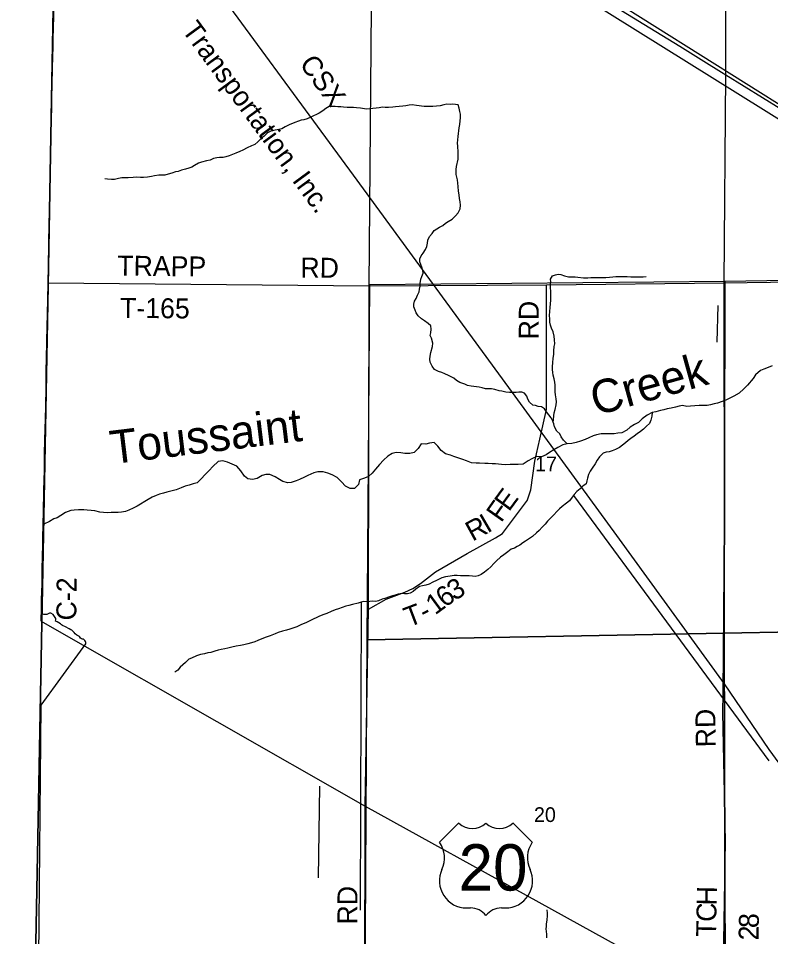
# Model space of a CAD drawing. Extents: x 1588073 to 2013523, y 1090242 to 1357120.
# Drawn here: x 1717246 to 1728558, y 1261308 to 1275104 of the extents above; entities that cross this region are included whole.
import ezdxf

# ---------------------------------------------------------------- set-up
doc = ezdxf.new("R2010")
doc.units = 0
for name, color, linetype in [('GM_X_Adjacent_County', 7, 'Continuous'), ('GM_X_County', 7, 'Continuous'), ('GM_X_County_Road', 7, 'Continuous'), ('GM_X_County_Road_Text', 7, 'Continuous'), ('GM_X_Interstate_Route', 7, 'Continuous'), ('GM_X_Major_River', 7, 'Continuous'), ('GM_X_Major_River_Text', 7, 'Continuous'), ('GM_X_Minor_River', 7, 'Continuous'), ('GM_X_Rail_Line', 7, 'Continuous'), ('GM_X_Rail_Line_Text', 7, 'Continuous'), ('GM_X_Section', 7, 'Continuous'), ('GM_X_Section_Text', 7, 'Continuous'), ('GM_X_Township', 7, 'Continuous'), ('GM_X_Township_Road', 7, 'Continuous'), ('GM_X_Township_Road_Text', 7, 'Continuous'), ('GM_X_US_Location', 7, 'Continuous'), ('GM_X_US_Route', 7, 'Continuous'), ('GM_X_US_Shield', 7, 'Continuous')]:
    doc.layers.add(name, color=color, linetype=linetype)

msp = doc.modelspace()

# ---------------------------------------------------------------- linework, layer by layer
at = {"layer": 'GM_X_Adjacent_County'}
msp.add_lwpolyline([(1717789, 1276328), (1717744, 1273893), (1717692, 1271083), (1717598, 1266019), (1717547, 1263326), (1717492, 1260430), (1717449, 1258073), (1717444, 1257832), (1717400, 1255457), (1717394, 1255161), (1717300, 1250146), (1717287, 1249470), (1717264, 1248222), (1717246, 1247723)], dxfattribs=at)
at = {"layer": 'GM_X_County'}
msp.add_lwpolyline([(1717246, 1247723), (1717264, 1248222), (1717287, 1249470), (1717300, 1250146), (1717394, 1255161), (1717400, 1255457), (1717444, 1257832), (1717449, 1258073), (1717492, 1260430), (1717547, 1263326), (1717598, 1266019), (1717692, 1271083), (1717744, 1273893), (1717789, 1276328)], dxfattribs=at)
at = {"layer": 'GM_X_County_Road'}
for points in [[(1717749, 1273902), (1717750, 1273942), (1717752, 1274087), (1717760, 1274382), (1717763, 1274503), (1717768, 1274707), (1717771, 1274812), (1717775, 1274940), (1717784, 1275380), (1717786, 1275501), (1717786, 1275639), (1717787, 1275737), (1717791, 1275905), (1717792, 1275993), (1717797, 1276220), (1717794, 1276445)], [(1717693, 1271132), (1717693, 1271142), (1717697, 1271369), (1717705, 1271714), (1717709, 1272025), (1717713, 1272183), (1717717, 1272325), (1717725, 1272715), (1717727, 1272908), (1717733, 1273089), (1717736, 1273187), (1717737, 1273309), (1717739, 1273410), (1717744, 1273601), (1717747, 1273762), (1717749, 1273902)], [(1717589, 1266046), (1717594, 1266248), (1717596, 1266377), (1717599, 1266489), (1717603, 1266610), (1717604, 1266718), (1717606, 1266833), (1717609, 1267007), (1717613, 1267204), (1717616, 1267342), (1717619, 1267452), (1717621, 1267575), (1717623, 1267624), (1717624, 1267673), (1717626, 1267740), (1717629, 1267952), (1717630, 1268028), (1717632, 1268146), (1717637, 1268330), (1717641, 1268556), (1717646, 1268773), (1717653, 1269085), (1717658, 1269272), (1717663, 1269560), (1717665, 1269682), (1717666, 1269833), (1717668, 1269974), (1717674, 1270260), (1717687, 1270873), (1717693, 1271132)]]:
    msp.add_lwpolyline(points, dxfattribs=at)
at = {"layer": 'GM_X_Interstate_Route'}
msp.add_lwpolyline([(1724225, 1276479), (1725529, 1275710), (1726922, 1274850), (1727192, 1274684), (1727551, 1274461), (1727819, 1274295), (1727885, 1274253), (1728987, 1273572), (1731547, 1271991), (1732220, 1271572), (1732446, 1271435), (1732627, 1271323), (1733118, 1271018), (1733490, 1270790), (1734426, 1270205), (1736889, 1268684), (1737609, 1268240), (1738587, 1267593)], dxfattribs=at)
at = {"layer": 'GM_X_Major_River'}
for points in [[(1728581, 1269881), (1728521, 1269860), (1728454, 1269834), (1728404, 1269811), (1728331, 1269747), (1728293, 1269695), (1728208, 1269592), (1728157, 1269538), (1728083, 1269475), (1728006, 1269429), (1727936, 1269392), (1727883, 1269368), (1727831, 1269348), (1727759, 1269321), (1727709, 1269311), (1727655, 1269296), (1727603, 1269288), (1727540, 1269288), (1727484, 1269287), (1727420, 1269283), (1727354, 1269276), (1727300, 1269274), (1727232, 1269287), (1727182, 1269279), (1727128, 1269264), (1727062, 1269248), (1727004, 1269237), (1726953, 1269223), (1726903, 1269211), (1726829, 1269194), (1726777, 1269180), (1726703, 1269143), (1726628, 1269085), (1726569, 1269032), (1726511, 1269004), (1726445, 1268962), (1726394, 1268919), (1726322, 1268879), (1726258, 1268870), (1726206, 1268864), (1726139, 1268863), (1726085, 1268863), (1726007, 1268860), (1725939, 1268848), (1725889, 1268833), (1725823, 1268801), (1725768, 1268779), (1725698, 1268754), (1725636, 1268734), (1725566, 1268719), (1725500, 1268713), (1725435, 1268698), (1725359, 1268658), (1725299, 1268621), (1725234, 1268583), (1725182, 1268548), (1725110, 1268516), (1725042, 1268521), (1724965, 1268487), (1724911, 1268456), (1724838, 1268408), (1724762, 1268399), (1724696, 1268401), (1724642, 1268400), (1724568, 1268398), (1724510, 1268403), (1724422, 1268409), (1724368, 1268412), (1724312, 1268416), (1724262, 1268417), (1724180, 1268419), (1724128, 1268420), (1724060, 1268428), (1723986, 1268455), (1723928, 1268475), (1723870, 1268498), (1723795, 1268522), (1723743, 1268539), (1723667, 1268559), (1723605, 1268610), (1723554, 1268678), (1723498, 1268733), (1723428, 1268722), (1723374, 1268708), (1723304, 1268710), (1723257, 1268643), (1723199, 1268583), (1723133, 1268566), (1723057, 1268566), (1722999, 1268575), (1722929, 1268579), (1722868, 1268568), (1722804, 1268528), (1722737, 1268466), (1722677, 1268401), (1722614, 1268331), (1722567, 1268269), (1722511, 1268222), (1722451, 1268198), (1722376, 1268171), (1722362, 1268103)], [(1722362, 1268103), (1722299, 1268041), (1722235, 1268042), (1722165, 1268074), (1722106, 1268143), (1722038, 1268207), (1721965, 1268244), (1721901, 1268271), (1721827, 1268289), (1721749, 1268292), (1721687, 1268278), (1721598, 1268237), (1721548, 1268213), (1721474, 1268178), (1721422, 1268156), (1721349, 1268129), (1721297, 1268127), (1721223, 1268144), (1721172, 1268174), (1721106, 1268217), (1721026, 1268251), (1720966, 1268252), (1720914, 1268234), (1720837, 1268193), (1720769, 1268175), (1720699, 1268188), (1720648, 1268228), (1720592, 1268307), (1720531, 1268375), (1720459, 1268408), (1720391, 1268435), (1720322, 1268455), (1720249, 1268446), (1720169, 1268370), (1720114, 1268311), (1719936, 1268124)], [(1719936, 1268124), (1719876, 1268110), (1719816, 1268091), (1719752, 1268073), (1719693, 1268049), (1719619, 1268022), (1719539, 1267999), (1719479, 1267983), (1719426, 1267969), (1719370, 1267954), (1719320, 1267936), (1719258, 1267909), (1719197, 1267873), (1719147, 1267843), (1719081, 1267804), (1719030, 1267774), (1718972, 1267745), (1718906, 1267713), (1718855, 1267693), (1718799, 1267684), (1718749, 1267682), (1718697, 1267679), (1718643, 1267679), (1718593, 1267677), (1718525, 1267678), (1718471, 1267686), (1718395, 1267707), (1718339, 1267709), (1718281, 1267714), (1718229, 1267718), (1718151, 1267719), (1718083, 1267715), (1718033, 1267710), (1717957, 1267682), (1717884, 1267635), (1717830, 1267601), (1717778, 1267584), (1717713, 1267546), (1717628, 1267505)]]:
    msp.add_lwpolyline(points, dxfattribs=at)
at = {"layer": 'GM_X_Minor_River'}
for p, q in [((1724253, 1276352), (1738510, 1267465)), ((1724641, 1276356), (1729421, 1273352)), ((1727752, 1270241), (1727768, 1270791)), ((1728535, 1263949), (1725596, 1267937)), ((1722399, 1266332), (1722385, 1261705)), ((1717587, 1264786), (1718262, 1265707)), ((1717547, 1260338), (1717587, 1264786)), ((1721774, 1263570), (1721755, 1262190))]:
    msp.add_line(p, q, dxfattribs=at)
for points in [[(1723880, 1272398), (1723874, 1272450), (1723866, 1272508), (1723860, 1272576), (1723855, 1272630), (1723847, 1272676), (1723837, 1272716), (1723831, 1272758), (1723831, 1272832), (1723836, 1272876), (1723858, 1272987), (1723860, 1273041), (1723858, 1273095), (1723853, 1273185), (1723851, 1273229), (1723853, 1273279), (1723859, 1273330), (1723872, 1273458), (1723884, 1273510), (1723892, 1273616), (1723894, 1273662), (1723883, 1273705), (1723873, 1273753), (1723859, 1273807), (1723819, 1273812), (1723779, 1273814), (1723737, 1273812), (1723691, 1273814), (1723645, 1273803), (1723591, 1273791), (1723533, 1273785), (1723480, 1273781), (1723400, 1273778), (1723348, 1273782), (1723234, 1273793), (1723170, 1273803), (1723124, 1273799), (1723070, 1273788), (1723026, 1273786), (1722974, 1273782), (1722915, 1273774), (1722875, 1273769), (1722813, 1273763), (1722763, 1273767), (1722719, 1273771), (1722671, 1273760), (1722533, 1273746), (1722483, 1273741), (1722391, 1273755), (1722328, 1273762), (1722284, 1273764), (1722244, 1273766), (1722192, 1273766), (1722136, 1273769), (1722096, 1273775), (1722050, 1273777), (1722010, 1273779), (1721962, 1273781), (1721918, 1273780), (1721870, 1273750), (1721824, 1273714), (1721768, 1273677), (1721728, 1273661), (1721682, 1273641), (1721642, 1273621), (1721590, 1273596), (1721538, 1273580), (1721498, 1273572), (1721458, 1273557), (1721404, 1273539), (1721316, 1273503), (1721260, 1273474), (1721208, 1273442), (1721162, 1273432), (1721108, 1273423), (1721044, 1273407), (1720991, 1273385), (1720942, 1273334), (1720896, 1273298), (1720846, 1273248), (1720802, 1273211), (1720750, 1273189), (1720686, 1273161), (1720622, 1273124), (1720574, 1273102), (1720516, 1273077), (1720466, 1273059), (1720414, 1273039), (1720368, 1273021), (1720324, 1273012), (1720270, 1273014), (1720228, 1273006), (1720182, 1272998), (1720132, 1272975), (1720075, 1272963), (1719999, 1272942), (1719957, 1272928), (1719893, 1272894), (1719853, 1272866), (1719807, 1272853), (1719759, 1272839)], [(1719759, 1272839), (1719701, 1272823), (1719649, 1272804), (1719609, 1272796), (1719553, 1272778), (1719501, 1272761), (1719447, 1272749), (1719399, 1272749), (1719357, 1272747), (1719293, 1272740), (1719247, 1272728), (1719187, 1272720), (1719127, 1272715), (1719081, 1272713), (1719023, 1272717), (1718970, 1272713), (1718898, 1272706), (1718844, 1272708), (1718800, 1272706), (1718752, 1272699), (1718694, 1272683), (1718648, 1272681), (1718588, 1272688), (1718546, 1272694)], [(1725500, 1268713), (1725443, 1268766), (1725409, 1268818), (1725388, 1268864), (1725344, 1268900), (1725310, 1268968), (1725296, 1269010), (1725283, 1269050), (1725257, 1269100), (1725225, 1269148), (1725189, 1269192), (1725155, 1269235), (1725112, 1269267), (1725064, 1269273), (1725024, 1269285), (1724980, 1269293), (1724932, 1269337), (1724906, 1269382), (1724891, 1269429), (1724857, 1269474), (1724815, 1269488), (1724771, 1269486), (1724729, 1269484), (1724683, 1269484), (1724631, 1269485), (1724577, 1269489), (1724514, 1269503), (1724474, 1269510), (1724412, 1269530), (1724362, 1269536), (1724320, 1269540), (1724272, 1269538), (1724220, 1269551), (1724176, 1269563), (1724133, 1269569), (1724053, 1269578), (1723999, 1269586), (1723957, 1269608), (1723883, 1269632), (1723835, 1269663), (1723794, 1269697), (1723754, 1269719), (1723714, 1269739), (1723660, 1269763), (1723616, 1269781), (1723564, 1269800), (1723501, 1269830), (1723467, 1269876), (1723439, 1269938), (1723433, 1269984), (1723439, 1270030), (1723448, 1270086), (1723472, 1270175), (1723480, 1270223), (1723456, 1270297), (1723439, 1270337), (1723447, 1270381), (1723455, 1270433), (1723449, 1270483), (1723407, 1270521), (1723352, 1270559), (1723306, 1270587), (1723260, 1270637), (1723228, 1270678), (1723212, 1270722), (1723193, 1270771), (1723191, 1270811), (1723203, 1270853), (1723227, 1270895), (1723249, 1270943), (1723271, 1270995), (1723280, 1271036), (1723288, 1271080), (1723288, 1271120), (1723296, 1271186), (1723312, 1271228), (1723334, 1271276), (1723329, 1271316), (1723313, 1271364), (1723281, 1271448), (1723283, 1271491), (1723303, 1271537), (1723334, 1271577), (1723368, 1271633), (1723390, 1271678), (1723398, 1271724), (1723402, 1271770), (1723428, 1271826), (1723466, 1271872), (1723498, 1271915), (1723577, 1271965), (1723627, 1271991), (1723669, 1272028), (1723709, 1272052), (1723767, 1272088), (1723819, 1272139), (1723857, 1272181), (1723889, 1272243), (1723895, 1272296), (1723889, 1272348), (1723880, 1272398)], [(1725288, 1269034), (1725301, 1269176), (1725317, 1269228), (1725335, 1269295), (1725338, 1269345), (1725332, 1269389), (1725322, 1269447), (1725316, 1269491), (1725316, 1269593), (1725311, 1269637), (1725305, 1269687), (1725289, 1269741), (1725283, 1269781), (1725277, 1269827), (1725276, 1269874), (1725282, 1269928), (1725288, 1269998), (1725296, 1270056), (1725298, 1270110), (1725305, 1270174), (1725311, 1270216), (1725309, 1270273), (1725303, 1270329), (1725288, 1270395), (1725262, 1270451), (1725248, 1270493), (1725238, 1270541), (1725236, 1270591), (1725235, 1270641), (1725239, 1270701), (1725245, 1270759), (1725253, 1270868), (1725254, 1270914), (1725254, 1270962), (1725252, 1271006), (1725250, 1271056), (1725250, 1271102), (1725252, 1271144), (1725247, 1271186), (1725279, 1271236), (1725321, 1271249), (1725365, 1271259), (1725405, 1271255), (1725458, 1271237), (1725516, 1271218), (1725556, 1271218), (1725616, 1271220), (1725658, 1271216), (1725746, 1271203), (1725808, 1271207), (1725856, 1271209), (1725896, 1271212), (1725963, 1271208), (1726025, 1271212), (1726081, 1271211), (1726133, 1271217), (1726183, 1271223), (1726231, 1271227), (1726291, 1271226), (1726337, 1271226), (1726401, 1271224), (1726457, 1271223), (1726542, 1271223), (1726602, 1271221), (1726642, 1271222), (1726684, 1271224)], [(1726777, 1269180), (1726770, 1269128), (1726756, 1269068), (1726736, 1269015), (1726692, 1268975), (1726644, 1268931), (1726602, 1268898), (1726552, 1268862), (1726505, 1268826), (1726457, 1268793), (1726413, 1268761), (1726373, 1268725), (1726329, 1268692), (1726285, 1268654), (1726225, 1268624), (1726177, 1268605), (1726131, 1268593), (1726085, 1268585), (1726039, 1268569), (1725983, 1268514), (1725951, 1268468), (1725919, 1268410), (1725875, 1268347), (1725843, 1268303), (1725819, 1268253), (1725804, 1268195), (1725796, 1268154), (1725786, 1268112), (1725736, 1268076), (1725692, 1268034), (1725646, 1267995), (1725602, 1267951), (1725574, 1267909), (1725532, 1267854), (1725486, 1267822), (1725423, 1267772), (1725381, 1267733), (1725343, 1267693), (1725299, 1267647), (1725203, 1267550), (1725165, 1267506), (1725123, 1267459), (1725075, 1267409), (1725035, 1267373), (1724979, 1267320), (1724934, 1267290), (1724874, 1267250), (1724834, 1267225), (1724788, 1267191), (1724748, 1267171), (1724704, 1267143), (1724656, 1267128), (1724604, 1267090), (1724544, 1267046), (1724496, 1267007), (1724436, 1266953), (1724394, 1266916), (1724350, 1266864), (1724304, 1266822), (1724256, 1266785), (1724204, 1266747), (1724160, 1266727), (1724116, 1266717), (1724074, 1266722), (1724026, 1266726), (1723986, 1266728), (1723946, 1266728), (1723896, 1266729), (1723844, 1266735), (1723798, 1266735), (1723740, 1266723), (1723671, 1266712), (1723615, 1266696), (1723575, 1266680), (1723533, 1266659), (1723477, 1266635), (1723425, 1266605), (1723373, 1266588), (1723323, 1266578), (1723277, 1266566), (1723225, 1266529), (1723181, 1266495), (1723135, 1266469), (1723095, 1266457), (1723053, 1266458), (1723013, 1266462), (1722957, 1266452), (1722913, 1266440), (1722873, 1266427), (1722827, 1266411), (1722757, 1266389), (1722717, 1266378), (1722661, 1266352), (1722621, 1266344), (1722573, 1266346), (1722533, 1266341), (1722485, 1266339), (1722443, 1266345), (1722401, 1266333), (1722357, 1266316), (1722269, 1266296)], [(1722269, 1266296), (1722217, 1266282), (1722170, 1266271), (1722114, 1266251), (1722060, 1266235), (1722012, 1266218), (1721952, 1266192), (1721882, 1266162), (1721838, 1266145), (1721776, 1266121), (1721732, 1266103), (1721678, 1266076), (1721628, 1266052), (1721580, 1266026), (1721494, 1265991), (1721434, 1265963), (1721386, 1265949), (1721326, 1265928), (1721278, 1265914), (1721220, 1265896), (1721152, 1265875), (1721106, 1265855), (1721030, 1265828), (1720972, 1265806), (1720908, 1265782), (1720846, 1265757), (1720800, 1265739), (1720750, 1265723), (1720698, 1265706), (1720636, 1265694), (1720588, 1265684), (1720522, 1265671), (1720454, 1265655), (1720398, 1265643), (1720350, 1265632), (1720296, 1265624), (1720252, 1265610), (1720200, 1265596), (1720142, 1265579), (1720095, 1265571), (1720043, 1265557), (1719983, 1265544), (1719925, 1265528), (1719851, 1265493), (1719811, 1265475), (1719759, 1265427), (1719717, 1265393), (1719678, 1265358), (1719642, 1265310), (1719600, 1265280)], [(1718262, 1265707), (1718261, 1265711), (1718261, 1265727), (1718256, 1265743), (1718244, 1265757), (1718224, 1265777), (1718210, 1265775), (1718194, 1265784), (1718180, 1265794), (1718165, 1265816), (1718125, 1265839), (1718101, 1265855), (1718084, 1265879), (1718050, 1265912), (1718034, 1265916), (1718008, 1265930), (1717957, 1265963), (1717911, 1265982), (1717897, 1265994), (1717882, 1266006), (1717832, 1266039), (1717804, 1266049), (1717811, 1266067), (1717809, 1266085), (1717801, 1266101), (1717789, 1266117), (1717770, 1266146), (1717734, 1266168), (1717716, 1266168), (1717685, 1266151), (1717672, 1266148), (1717647, 1266148), (1717622, 1266146), (1717603, 1266152)], [(1717577, 1264789), (1717587, 1264786)], [(1725193, 1261709), (1725199, 1261659), (1725199, 1261623), (1725194, 1261557), (1725182, 1261501), (1725180, 1261459), (1725178, 1261425), (1725182, 1261387), (1725186, 1261347), (1725187, 1261292)]]:
    msp.add_lwpolyline(points, dxfattribs=at)
at = {"layer": 'GM_X_Rail_Line'}
msp.add_lwpolyline([(1732543, 1258642), (1731596, 1259869), (1731390, 1260177), (1731237, 1260372), (1730586, 1261288), (1729624, 1262632), (1729139, 1263296), (1728538, 1264117), (1727864, 1265108), (1726244, 1267333), (1724621, 1269558), (1722285, 1272747), (1719884, 1276020), (1719570, 1276436)], dxfattribs=at)
at = {"layer": 'GM_X_Section'}
for points in [[(1727871, 1271153), (1733228, 1271241), (1733195, 1265968), (1727860, 1265868)], [(1727871, 1271153), (1727860, 1265868), (1722492, 1265769), (1722533, 1271104)], [(1733195, 1265968), (1733238, 1260671), (1727872, 1260639), (1727860, 1265868)], [(1727860, 1265868), (1727872, 1260639), (1722459, 1260483), (1722492, 1265769)]]:
    msp.add_lwpolyline(points, close=True, dxfattribs=at)
at = {"layer": 'GM_X_Township'}
msp.add_lwpolyline([(1717246, 1247723), (1717264, 1248222), (1717287, 1249470), (1717300, 1250146), (1717394, 1255161), (1717400, 1255457), (1717444, 1257832), (1717449, 1258073), (1717492, 1260430), (1717547, 1263326), (1717598, 1266019), (1717692, 1271083), (1717744, 1273893), (1717789, 1276328)], dxfattribs=at)
at = {"layer": 'GM_X_Township_Road'}
for points in [[(1722522, 1271083), (1722566, 1276459)], [(1727842, 1264966), (1727862, 1267399), (1727861, 1271130), (1727885, 1274253), (1727889, 1276473)], [(1727861, 1271130), (1732033, 1271190), (1732517, 1271214), (1732627, 1271323), (1733193, 1271885)], [(1717693, 1271132), (1722522, 1271083)], [(1722510, 1266227), (1722522, 1271083)], [(1722522, 1271083), (1725186, 1271102), (1727861, 1271130)], [(1725087, 1268782), (1725185, 1269225), (1725186, 1271102)], [(1724904, 1267869), (1724953, 1268018), (1725014, 1268453), (1725086, 1268781), (1725087, 1268782)], [(1722510, 1266227), (1722776, 1266380), (1723057, 1266482), (1723179, 1266539), (1723291, 1266613), (1723516, 1266789), (1723993, 1267062), (1724422, 1267299), (1724524, 1267366), (1724903, 1267867), (1724904, 1267869)], [(1722463, 1263270), (1722510, 1266227)], [(1727871, 1260279), (1727852, 1261240), (1727878, 1262738), (1727839, 1264675), (1727842, 1264965), (1727842, 1264966)], [(1722425, 1257779), (1722456, 1260461), (1722463, 1263270)]]:
    msp.add_lwpolyline(points, dxfattribs=at)
at = {"layer": 'GM_X_US_Route'}
for points in [[(1717589, 1266046), (1717999, 1265813)], [(1717999, 1265813), (1722463, 1263270), (1727686, 1260381)]]:
    msp.add_lwpolyline(points, dxfattribs=at)
at = {"layer": 'GM_X_US_Shield'}
for p, q in [((1723871, 1263015), (1723581, 1262725)), ((1724973, 1262725), (1724683, 1263015)), ((1723987, 1261739), (1724045, 1261739)), ((1724509, 1261739), (1724567, 1261739))]:
    msp.add_line(p, q, dxfattribs=at)
for centre, radius, start, end in [((1724074, 1263222), 290, 225.573, 314.427), ((1724480, 1263222), 290, 225.573, 314.427), ((1723248, 1262492), 406, 334.5471, 35.0009), ((1725306, 1262492), 406, 144.9991, 205.4529), ((1723983, 1262145), 406, 154.8319, 270.6383), ((1724572, 1262145), 406, 269.3617, 25.1681), ((1724045, 1261449), 290, 36.8699, 90), ((1724509, 1261449), 290, 90, 143.1301)]:
    msp.add_arc(centre, radius, start, end, dxfattribs=at)

# ---------------------------------------------------------------- texts
at = {"layer": 'GM_X_County_Road_Text'}
msp.add_text('C-2', height=300, rotation=89.5436, dxfattribs=at).set_placement((1718117, 1266057))
at = {"layer": 'GM_X_Major_River_Text'}
for s, rotation, p in [('Creek', 15.5556, (1725930, 1269131)), ('Toussaint', 6.9412, (1718654, 1268406))]:
    msp.add_text(s, height=500.3, rotation=rotation, dxfattribs=at).set_placement(p)
at = {"layer": 'GM_X_Rail_Line_Text'}
for s, rotation, p in [('Transportation, Inc.', 306.3101, (1719695, 1274925)), ('CSX', 306.183, (1721463, 1274418))]:
    msp.add_text(s, height=299, rotation=rotation, dxfattribs=at).set_placement(p)
at = {"layer": 'GM_X_Section_Text'}
for s, p in [('17', (1725016, 1268300)), ('20', (1724999, 1263030))]:
    msp.add_text(s, height=221, rotation=0, dxfattribs=at).set_placement(p)
at = {"layer": 'GM_X_Township_Road_Text'}
for s, rotation, p in [('TRAPP', 359.3359, (1718732, 1271240)), ('RD', 359.5064, (1721486, 1271210)), ('T-165', 359.4386, (1718774, 1270605)), ('RD', 90, (1725071, 1270281)), ('E', 53.6418, (1724622, 1267682)), ('F', 54.8301, (1724506, 1267517)), ('R', 28.6653, (1724075, 1267240)), ('I', 30.2823, (1724299, 1267363)), ('3', 30.8687, (1723804, 1266348)), ('6', 36.643, (1723662, 1266242)), ('1', 36.3276, (1723512, 1266132)), ('T', 20.6967, (1723114, 1265953)), ('-', 27.3895, (1723359, 1266048)), ('RD', 90.9891, (1727734, 1264154)), ('RD', 90, (1722344, 1261490)), ('H', 88.7468, (1727746, 1261773)), ('C', 88.751, (1727740, 1261527)), ('T', 89.1943, (1727737, 1261303)), ('8', 88.7613, (1728378, 1261434)), ('2', 89.4744, (1728376, 1261250))]:
    msp.add_text(s, height=300, rotation=rotation, dxfattribs=at).set_placement(p)
at = {"layer": 'GM_X_US_Location'}
for s in ['0', '/']:
    msp.add_text(s, height=1, dxfattribs=at).set_placement((1725419, 1261641))
msp.add_text('20', height=1, rotation=0, dxfattribs=at).set_placement((1725212, 1261434))
at = {"layer": 'GM_X_US_Shield'}
msp.add_text('20', height=696.1, dxfattribs=at).set_placement((1723866, 1262000))

doc.saveas('drawing.dxf')
